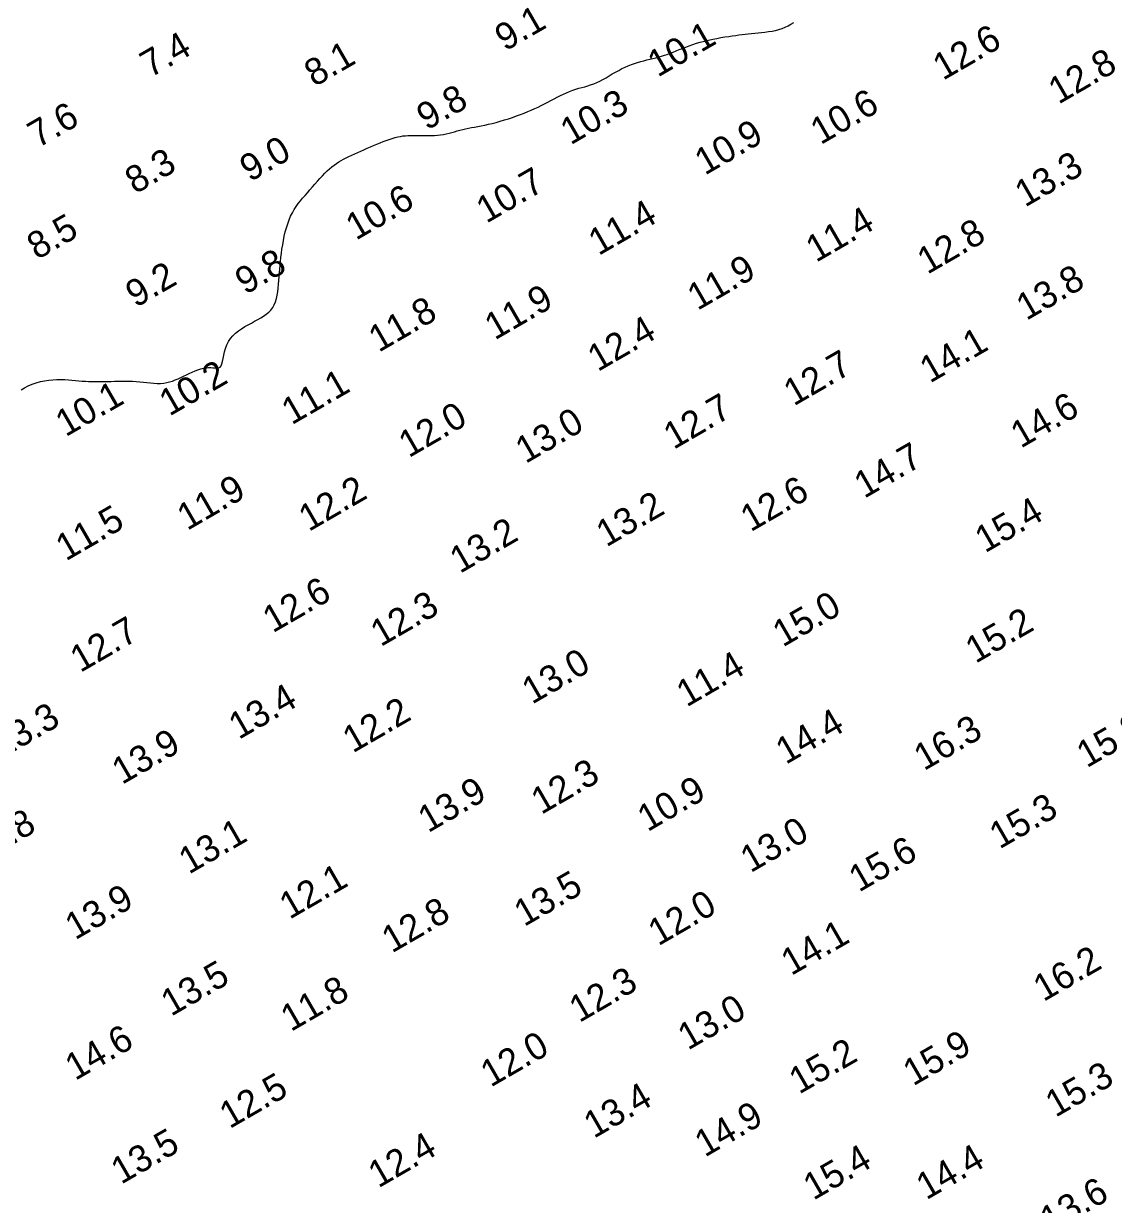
# Model space of a CAD drawing. Extents: x 3024098 to 3056816, y 418252 to 509144.
# Drawn here: x 3034836.5 to 3035040.4, y 419033.5 to 419254.4 of the extents above; entities that cross this region are included whole.
import ezdxf

# ---------------------------------------------------------------- set-up
doc = ezdxf.new("R2010")
doc.units = 0
doc.layers.add('V-CHAN-CONT-EL10', color=7, linetype='Continuous')
doc.layers.add('V-TOPO-SOUN-0911', color=7, linetype='Continuous')

msp = doc.modelspace()

# ---------------------------------------------------------------- linework, layer by layer
at = {"layer": 'V-CHAN-CONT-EL10'}
msp.add_lwpolyline([(3034836.04, 419185.91), (3034836.68, 419186.31), (3034837.38, 419186.66), (3034838.11, 419186.97), (3034838.88, 419187.23), (3034839.66, 419187.44), (3034840.45, 419187.61), (3034841.24, 419187.73), (3034842.02, 419187.81), (3034842.77, 419187.85), (3034843.5, 419187.86), (3034844.21, 419187.84), (3034844.9, 419187.8), (3034845.57, 419187.74), (3034846.23, 419187.68), (3034846.86, 419187.61), (3034847.48, 419187.56), (3034848.08, 419187.51), (3034848.68, 419187.48), (3034849.27, 419187.46), (3034849.85, 419187.44), (3034850.44, 419187.44), (3034851.04, 419187.45), (3034851.64, 419187.46), (3034852.25, 419187.47), (3034852.89, 419187.49), (3034853.54, 419187.51), (3034854.19, 419187.53), (3034854.87, 419187.55), (3034855.54, 419187.55), (3034856.22, 419187.54), (3034856.91, 419187.52), (3034857.59, 419187.48), (3034858.27, 419187.42), (3034858.95, 419187.35), (3034859.61, 419187.28), (3034860.27, 419187.21), (3034860.91, 419187.15), (3034861.54, 419187.12), (3034862.15, 419187.12), (3034862.74, 419187.16), (3034863.3, 419187.25), (3034863.85, 419187.39), (3034864.38, 419187.56), (3034864.91, 419187.76), (3034865.43, 419187.98), (3034865.94, 419188.22), (3034866.46, 419188.47), (3034866.99, 419188.73), (3034867.53, 419188.98), (3034868.07, 419189.22), (3034868.61, 419189.45), (3034869.15, 419189.65), (3034869.68, 419189.82), (3034870.18, 419189.96), (3034870.67, 419190.05), (3034871.12, 419190.1), (3034871.53, 419190.09), (3034871.91, 419190.05), (3034872.25, 419190), (3034872.56, 419189.96), (3034872.84, 419189.96), (3034873.08, 419190.02), (3034873.29, 419190.15), (3034873.46, 419190.39), (3034873.6, 419190.75), (3034873.73, 419191.22), (3034873.85, 419191.76), (3034873.98, 419192.37), (3034874.13, 419193.01), (3034874.32, 419193.67), (3034874.56, 419194.32), (3034874.86, 419194.93), (3034875.24, 419195.5), (3034875.68, 419196.02), (3034876.18, 419196.5), (3034876.73, 419196.94), (3034877.31, 419197.35), (3034877.91, 419197.73), (3034878.52, 419198.08), (3034879.14, 419198.41), (3034879.74, 419198.73), (3034880.33, 419199.05), (3034880.89, 419199.37), (3034881.43, 419199.7), (3034881.93, 419200.05), (3034882.38, 419200.43), (3034882.79, 419200.84), (3034883.14, 419201.3), (3034883.43, 419201.82), (3034883.66, 419202.38), (3034883.84, 419202.98), (3034883.99, 419203.61), (3034884.1, 419204.27), (3034884.18, 419204.96), (3034884.25, 419205.66), (3034884.31, 419206.36), (3034884.36, 419207.07), (3034884.41, 419207.78), (3034884.47, 419208.49), (3034884.53, 419209.22), (3034884.6, 419209.95), (3034884.67, 419210.7), (3034884.77, 419211.46), (3034884.87, 419212.24), (3034885, 419213.04), (3034885.14, 419213.84), (3034885.31, 419214.65), (3034885.49, 419215.45), (3034885.7, 419216.24), (3034885.94, 419217), (3034886.2, 419217.73), (3034886.49, 419218.41), (3034886.81, 419219.05), (3034887.15, 419219.65), (3034887.52, 419220.21), (3034887.9, 419220.75), (3034888.31, 419221.27), (3034888.74, 419221.78), (3034889.18, 419222.29), (3034889.62, 419222.8), (3034890.08, 419223.33), (3034890.55, 419223.87), (3034891.02, 419224.41), (3034891.5, 419224.95), (3034891.97, 419225.47), (3034892.43, 419225.97), (3034892.89, 419226.44), (3034893.34, 419226.88), (3034893.78, 419227.28), (3034894.21, 419227.64), (3034894.63, 419227.96), (3034895.06, 419228.26), (3034895.5, 419228.54), (3034895.94, 419228.81), (3034896.4, 419229.07), (3034896.89, 419229.32), (3034897.4, 419229.57), (3034897.93, 419229.82), (3034898.48, 419230.08), (3034899.04, 419230.33), (3034899.62, 419230.59), (3034900.21, 419230.84), (3034900.81, 419231.1), (3034901.42, 419231.36), (3034902.02, 419231.61), (3034902.62, 419231.87), (3034903.22, 419232.11), (3034903.8, 419232.35), (3034904.38, 419232.57), (3034904.94, 419232.78), (3034905.49, 419232.96), (3034906.02, 419233.11), (3034906.52, 419233.23), (3034907.02, 419233.33), (3034907.49, 419233.41), (3034907.97, 419233.46), (3034908.45, 419233.5), (3034908.93, 419233.52), (3034909.43, 419233.52), (3034909.95, 419233.52), (3034910.49, 419233.51), (3034911.06, 419233.5), (3034911.64, 419233.48), (3034912.22, 419233.48), (3034912.81, 419233.48), (3034913.4, 419233.51), (3034913.98, 419233.54), (3034914.54, 419233.6), (3034915.09, 419233.69), (3034915.62, 419233.8), (3034916.14, 419233.93), (3034916.64, 419234.07), (3034917.15, 419234.21), (3034917.66, 419234.36), (3034918.17, 419234.5), (3034918.69, 419234.64), (3034919.22, 419234.76), (3034919.77, 419234.87), (3034920.33, 419234.98), (3034920.92, 419235.08), (3034921.52, 419235.2), (3034922.16, 419235.32), (3034922.81, 419235.45), (3034923.5, 419235.6), (3034924.22, 419235.77), (3034924.96, 419235.96), (3034925.72, 419236.17), (3034926.48, 419236.4), (3034927.25, 419236.64), (3034928.01, 419236.89), (3034928.76, 419237.15), (3034929.49, 419237.42), (3034930.19, 419237.69), (3034930.87, 419237.96), (3034931.52, 419238.25), (3034932.16, 419238.53), (3034932.78, 419238.82), (3034933.39, 419239.12), (3034933.99, 419239.42), (3034934.59, 419239.73), (3034935.19, 419240.04), (3034935.78, 419240.35), (3034936.37, 419240.66), (3034936.96, 419240.96), (3034937.55, 419241.24), (3034938.13, 419241.51), (3034938.7, 419241.75), (3034939.27, 419241.97), (3034939.84, 419242.16), (3034940.4, 419242.33), (3034940.96, 419242.48), (3034941.52, 419242.63), (3034942.08, 419242.79), (3034942.63, 419242.96), (3034943.2, 419243.16), (3034943.76, 419243.39), (3034944.34, 419243.66), (3034944.92, 419243.97), (3034945.5, 419244.3), (3034946.09, 419244.65), (3034946.68, 419245.01), (3034947.27, 419245.36), (3034947.87, 419245.69), (3034948.46, 419246.01), (3034949.06, 419246.29), (3034949.65, 419246.55), (3034950.25, 419246.78), (3034950.83, 419246.98), (3034951.42, 419247.17), (3034952, 419247.34), (3034952.58, 419247.5), (3034953.14, 419247.65), (3034953.7, 419247.79), (3034954.25, 419247.92), (3034954.8, 419248.06), (3034955.34, 419248.2), (3034955.89, 419248.35), (3034956.43, 419248.51), (3034956.97, 419248.68), (3034957.52, 419248.88), (3034958.07, 419249.09), (3034958.64, 419249.32), (3034959.21, 419249.56), (3034959.8, 419249.8), (3034960.42, 419250.05), (3034961.05, 419250.3), (3034961.72, 419250.54), (3034962.42, 419250.77), (3034963.15, 419250.98), (3034963.91, 419251.17), (3034964.68, 419251.35), (3034965.46, 419251.52), (3034966.24, 419251.67), (3034967.01, 419251.81), (3034967.75, 419251.93), (3034968.46, 419252.05), (3034969.13, 419252.15), (3034969.77, 419252.24), (3034970.38, 419252.32), (3034970.97, 419252.4), (3034971.55, 419252.47), (3034972.13, 419252.53), (3034972.72, 419252.6), (3034973.33, 419252.65), (3034973.95, 419252.71), (3034974.6, 419252.78), (3034975.25, 419252.85), (3034975.91, 419252.93), (3034976.57, 419253.04), (3034977.21, 419253.17), (3034977.84, 419253.33), (3034978.44, 419253.53), (3034979.02, 419253.76), (3034979.57, 419254.03), (3034980.1, 419254.33), (3034980.62, 419254.64)], dxfattribs=at)

# ---------------------------------------------------------------- texts
at = {"layer": 'V-TOPO-SOUN-0911'}
for s, p in [('9.1', (3034926.61, 419249.17)), ('10.1 ', (3034955.18, 419244.31)), ('12.6 ', (3035008.55, 419243.71)), ('7.4', (3034860.22, 419244.21)), ('8.1', (3034890.94, 419242.51)), ('12.8 ', (3035030.17, 419239.25)), ('9.8', (3034911.96, 419234.36)), ('10.6 ', (3034985.65, 419231.67)), ('10.3 ', (3034938.86, 419231.63)), ('7.6', (3034839.19, 419231.06)), ('10.9 ', (3034963.99, 419225.96)), ('9.0', (3034878.87, 419224.72)), ('8.3', (3034857.4, 419222.45)), ('13.3 ', (3035023.9, 419219.99)), ('10.7 ', (3034923.11, 419216.97)), ('10.6 ', (3034898.7, 419213.79)), ('11.4 ', (3034944.11, 419210.93)), ('11.4 ', (3034984.79, 419209.65)), ('8.5', (3034839.05, 419210.15)), ('12.8 ', (3035005.63, 419207.42)), ('9.8', (3034878, 419203.62)), ('9.2', (3034857.5, 419201.19)), ('11.9 ', (3034962.62, 419200.66)), ('13.8 ', (3035024.16, 419198.79)), ('11.9 ', (3034924.69, 419195.12)), ('11.8 ', (3034902.97, 419192.82)), ('12.4 ', (3034943.95, 419189.21)), ('14.1 ', (3035006.1, 419187.06)), ('12.7 ', (3034980.63, 419182.78)), ('10.2 ', (3034863.8, 419180.88)), ('11.1 ', (3034886.68, 419179.25)), ('10.1 ', (3034844.39, 419177.02)), ('12.7 ', (3034958.15, 419174.65)), ('14.6 ', (3035023.11, 419174.88)), ('12.0 ', (3034908.6, 419173.1)), ('13.0 ', (3034930.45, 419172.02)), ('14.7 ', (3034993.82, 419165.49)), ('11.9 ', (3034867.14, 419159.49)), ('12.2 ', (3034889.88, 419159.29)), ('12.6 ', (3034972.56, 419159.23)), ('13.2 ', (3034945.56, 419156.4)), ('15.4 ', (3035016.42, 419155.29)), ('11.5 ', (3034844.43, 419153.78)), ('13.2 ', (3034918.16, 419151.45)), ('12.6 ', (3034883.15, 419140.33)), ('12.3 ', (3034903.33, 419137.74)), ('15.0 ', (3034978.58, 419137.67)), ('15.2 ', (3035014.65, 419134.62)), ('12.7 ', (3034847.13, 419132.91)), ('13.0 ', (3034931.66, 419126.97)), ('11.4 ', (3034960.58, 419126.45)), ('13.4 ', (3034876.79, 419120.38)), ('12.2 ', (3034898.11, 419117.85)), ('13.3 ', (3034832.4, 419116.84)), ('14.4 ', (3034979.15, 419115.72)), ('15.8 ', (3035035.45, 419115.07)), ('16.3 ', (3035005, 419114.54)), ('13.9 ', (3034854.94, 419111.95)), ('12.3 ', (3034933.38, 419106.34)), ('13.9 ', (3034912.22, 419102.93)), ('10.9 ', (3034953.27, 419103.12)), ('15.3 ', (3035019.14, 419099.88)), ('13.8 ', (3034827.91, 419096.96)), ('13.1 ', (3034867.45, 419095.17)), ('13.0 ', (3034972.54, 419095.44)), ('15.6 ', (3034992.83, 419091.81)), ('12.1 ', (3034886.29, 419086.73)), ('13.5 ', (3034930.19, 419085.37)), ('13.9 ', (3034846.18, 419082.88)), ('12.0 ', (3034955.28, 419081.76)), ('12.8 ', (3034905.43, 419080.42)), ('14.1 ', (3034980.15, 419076.2)), ('16.2 ', (3035027.35, 419071.33)), ('13.5 ', (3034864.12, 419068.58)), ('12.3 ', (3034940.5, 419067.4)), ('11.8 ', (3034886.53, 419065.72)), ('13.0 ', (3034960.83, 419062.24)), ('14.6 ', (3034846.18, 419056.57)), ('12.0 ', (3034923.92, 419055.32)), ('15.9 ', (3035002.97, 419055.55)), ('15.2 ', (3034981.64, 419054.01)), ('15.3 ', (3035029.61, 419049.68)), ('12.5 ', (3034875.07, 419047.55)), ('13.4 ', (3034943.23, 419045.74)), ('14.9 ', (3034963.99, 419042.23)), ('13.5 ', (3034854.77, 419037.15)), ('12.4 ', (3034902.9, 419036.46)), ('15.4 ', (3034984.3, 419034.16)), ('14.4 ', (3035005.43, 419034.23)), ('13.6 ', (3035028.62, 419028))]:
    msp.add_text(s, height=5, rotation=30, dxfattribs=at).set_placement(p)

doc.saveas('drawing.dxf')
